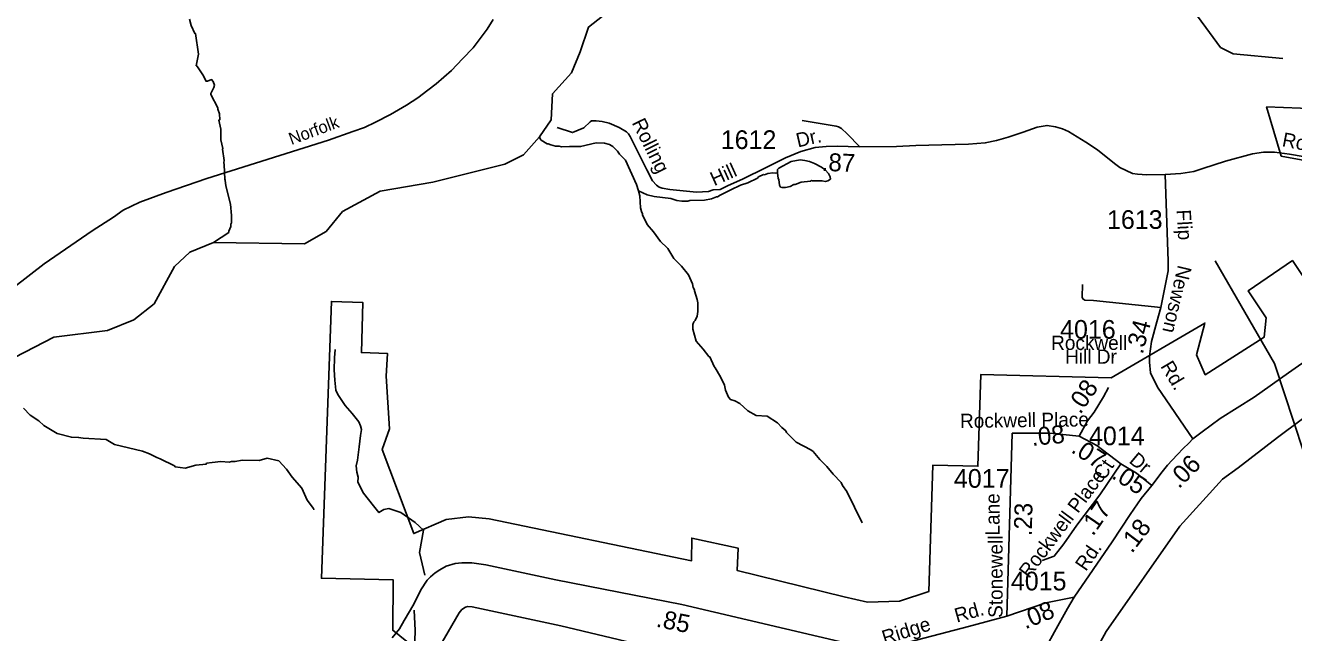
# Model space of a CAD drawing. Extents: x 1547597 to 1699558, y 810033 to 920809.
# Drawn here: x 1585082 to 1593559, y 905637 to 909699 of the extents above; entities that cross this region are included whole.
import ezdxf

# ---------------------------------------------------------------- set-up
doc = ezdxf.new("R2010")
doc.units = 0
for name, color, linetype in [('Exist Boundary Political City Limit New', 7, 'Continuous'), ('Exist Boundary Political City Limit New Hole', 7, 'Continuous'), ('Exist Hydrographic Creek Single Shore', 7, 'Continuous'), ('Exist Hydrographic Misc Water Feature', 7, 'Continuous'), ('Exist Railroad Mainline', 7, 'Continuous'), ('Exist Railroad Mainline Label', 7, 'Continuous'), ('Exist Road Non-System Type 51', 7, 'Continuous'), ('Exist Road Secondary Mileage Hundredths English Label', 7, 'Continuous'), ('Exist Road Secondary Type 51 Attributed', 7, 'Continuous'), ('Exist Road Secondary Type 51 Label', 7, 'Continuous'), ('Exist Road Secondary Type 51 Number Label', 7, 'Continuous'), ('Map Preparation Boundary City Limit Buffer Line', 7, 'Continuous')]:
    doc.layers.add(name, color=color, linetype=linetype)

msp = doc.modelspace()

# ---------------------------------------------------------------- linework, layer by layer
at = {"layer": 'Exist Boundary Political City Limit New'}
for points in [[(1593852.5, 908754.7), (1593476.1, 908825.3), (1593378, 909153.8), (1593831.9, 909136.3)], [(1589192.3, 905555.9), (1588660.7, 905683.4), (1588068.6, 905809.2), (1588040.2, 905811.7), (1588023.4, 905807.7), (1588000, 905792.8), (1587981.3, 905769), (1587793.2, 905446), (1587537, 905653.5), (1587540, 905990.9), (1587060.8, 906001.2), (1587127, 907852.4), (1587337, 907846.3), (1587327.8, 907511.1), (1587501.7, 907505.3), (1587492.7, 907352.3), (1587515.3, 907000.7), (1587467.5, 906861.7), (1587678.1, 906299.8), (1587894.3, 906395.1), (1588042.7, 906412), (1588182.8, 906397.5), (1589534.6, 906118), (1589536, 906269.5), (1589845.8, 906203), (1589838.7, 906053.3), (1590554, 905877.6), (1590710.2, 905841.7), (1590925, 905848.3), (1591120.4, 905912.2), (1591148.1, 906757.6), (1591448, 906750.6), (1591468.8, 907364.6), (1592339.7, 907342.6), (1592966, 907708.2), (1592909.3, 907494.5), (1592968.1, 907362.8), (1593361.5, 907613), (1593375.2, 907743.1), (1593255, 907924), (1593550.8, 908126.3), (1593718.7, 907877.7)]]:
    msp.add_lwpolyline(points, dxfattribs=at)
at = {"layer": 'Exist Boundary Political City Limit New Hole'}
for points in [[(1593083.2, 906663.1), (1593187.4, 906739.1), (1593450.3, 906943), (1593915.8, 907291.5)], [(1590955.8, 901102.3), (1591583.2, 901061.7), (1591682.5, 901955.4), (1591684.1, 902111.7), (1591658.2, 902209.9), (1591588.4, 902317.8), (1591518.6, 902367.7), (1591413.9, 902400.2), (1591271.7, 902408.5), (1591349.7, 902988.9), (1591393.9, 903169.1), (1591479.3, 903289.1), (1591576.6, 903359.1), (1592305.6, 903424.5), (1592330.4, 904029.8), (1591721.2, 903966.4), (1591755, 904325.4), (1591803.3, 904705), (1591947.7, 904992.6), (1592306, 905645.3), (1592798.5, 906349.6), (1593083.2, 906663.1)]]:
    msp.add_lwpolyline(points, dxfattribs=at)
at = {"layer": 'Exist Hydrographic Creek Single Shore'}
for points in [[(1593486.6, 909478.1), (1593153.6, 909507.9), (1593070.6, 909552.3), (1592841.6, 909862.2)], [(1588938.5, 909760.9), (1588845.6, 909687.3), (1588790.9, 909521.6), (1588732.6, 909381), (1588605.8, 909240.8), (1588595.1, 909066.5), (1588518, 908952.7), (1588411.7, 908833.1), (1588287, 908770.7), (1587804.5, 908651.3), (1587453.6, 908589.5), (1587201.6, 908453.4), (1587091.5, 908321.2), (1586948.5, 908238.7), (1586339.5, 908247.8), (1586180.5, 908182), (1586079.5, 908085.7), (1585942.5, 907835.6), (1585807.5, 907730), (1585631.6, 907658), (1585271.5, 907612.8), (1584877.5, 907410.7)], [(1594535.3, 905193.8), (1594442.8, 905343.5), (1594415.4, 905363.2), (1594280.6, 905598.1), (1594141.6, 905768.3), (1593905.6, 906186.8), (1593752.6, 906590.4), (1593623.6, 906849.1), (1593431.5, 907437.3), (1593033.5, 908124.9)]]:
    msp.add_lwpolyline(points, dxfattribs=at)
at = {"layer": 'Exist Hydrographic Misc Water Feature'}
for points in [[(1586339.5, 908247.8), (1586441.8, 908314.8), (1586441.9, 908322.8), (1586454.3, 908354.6), (1586454.5, 908370.6), (1586458.6, 908378.6), (1586459.3, 908426.6), (1586452.2, 908502.6), (1586421.6, 908627), (1586418, 908663.1), (1586414.2, 908671.1), (1586411.4, 908767.1), (1586407.5, 908781.2), (1586409.7, 908795.1), (1586398.6, 908870.5), (1586400.6, 908875.3), (1586388.9, 908934.5), (1586387.2, 909005), (1586375, 909065.6), (1586381, 909067.6), (1586379.5, 909107.5), (1586367.9, 909139.7), (1586367.9, 909147.7), (1586321.1, 909236.3), (1586321.2, 909244.3), (1586341.6, 909284.1), (1586345.8, 909300), (1586338.1, 909324.2), (1586326.3, 909336.3), (1586298.1, 909326.6), (1586289.9, 909325.7), (1586284.2, 909336.8), (1586272.6, 909361), (1586227.3, 909427.5), (1586223.3, 909429.6), (1586237.9, 909507), (1586218, 909645.7), (1586214, 909645.7), (1586190.6, 909698), (1586179.2, 909740.2)], [(1588518, 908952.7), (1588521.6, 908940), (1588529.5, 908931.9), (1588569.1, 908907.4), (1588577.2, 908907.3), (1588593.1, 908899.1), (1588625, 908890.7), (1588649, 908890.4), (1588664.9, 908886.2), (1588719, 908889.5), (1588793, 908888.4), (1588897.3, 908913.1), (1588953.3, 908910.4), (1588985.2, 908902), (1589009, 908889.7), (1589038.6, 908857.4), (1589052.4, 908837.2), (1589091.9, 908796.7), (1589165.9, 908635.7), (1589180.4, 908592.5)], [(1590109.1, 908713.9), (1590109.2, 908735.6), (1590117.3, 908743.5), (1590199.8, 908788.4), (1590260, 908799.5), (1590292, 908795.1), (1590323.9, 908788.8), (1590355.8, 908776.4), (1590403.4, 908751.8), (1590427.2, 908733.4), (1590450.9, 908709.1), (1590460.6, 908687), (1590462.5, 908671), (1590446.3, 908659.2), (1590430.3, 908655.4), (1590406.3, 908659.7), (1590342.3, 908658.5), (1590336.3, 908660.6), (1590330.2, 908656.6), (1590266.2, 908649.6), (1590226, 908634), (1590218, 908634.1), (1590193.9, 908622.4), (1590161.8, 908614.8), (1590137.8, 908615.2), (1590129.8, 908617.3), (1590122, 908631.4), (1590118.4, 908667.4), (1590114.5, 908675.5), (1590109.1, 908713.9)], [(1589180.4, 908592.5), (1589237.1, 908566.7), (1589285, 908554.1), (1589396.8, 908540.7), (1589436.6, 908528.2), (1589468.6, 908523.8), (1589508.6, 908523.2), (1589522.6, 908527), (1589620.7, 908529.8), (1589668.8, 908539.2), (1589700.9, 908552.8), (1589708.9, 908552.7), (1589725.1, 908564.5), (1589797.5, 908599.5), (1589861.9, 908630.7), (1589910.1, 908646.1), (1589974.5, 908677.2), (1589982.6, 908685.1), (1590014.8, 908700.7), (1590022.8, 908700.6), (1590044.9, 908708.4), (1590076.9, 908712), (1590094.9, 908709.7), (1590109.1, 908713.9)], [(1589180.4, 908592.5), (1589189, 908559.3), (1589194, 908479.4), (1589199.8, 908455.3), (1589207.6, 908439.2), (1589207.5, 908431.2), (1589238.7, 908366.7), (1589280.1, 908318.2), (1589327.3, 908253.6), (1589372.5, 908210.9)], [(1589372.5, 908210.9), (1589376.7, 908206.9), (1589415.3, 908139.2), (1589467.4, 908087.8), (1589514.6, 908031.2), (1589541.9, 907970.8), (1589545.6, 907946.7), (1589553.4, 907930.6), (1589553.3, 907922.6), (1589572.7, 907866.5), (1589576.4, 907842.4), (1589575.6, 907786.4), (1589571.3, 907754.4), (1589558.9, 907724.6), (1589550.8, 907716.7), (1589542.6, 907698.8), (1589542.2, 907666.8), (1589565.3, 907586.5), (1589612.7, 907533.9), (1589651, 907483.7), (1589656, 907481.4), (1589685.2, 907417), (1589693.1, 907408.9), (1589728.4, 907348.4), (1589753.7, 907292.1), (1589761.3, 907260), (1589780.7, 907211.7), (1589794.5, 907197.6), (1589824.5, 907187.1), (1589856.3, 907170.7), (1589911.6, 907122), (1589967.3, 907089.3), (1590039.2, 907084.4), (1590108.7, 907041.5), (1590138.3, 907009.1), (1590164, 906986.8), (1590169.9, 906976.7), (1590233.1, 906911.9), (1590332.5, 906860.6), (1590348.4, 906848.4), (1590390.9, 906795.5), (1590439.6, 906748.5), (1590481.7, 906697.8), (1590533.9, 906642), (1590543.6, 906621.9), (1590573.1, 906581.5), (1590674.6, 906372.1)], [(1585068.6, 907139.7), (1585114.9, 907091.8), (1585172.6, 907053.1), (1585206.2, 907022.7), (1585293.5, 906969.6), (1585389.2, 906944.2), (1585437.2, 906943.6), (1585469.2, 906937.3), (1585621, 906929.3), (1585676.7, 906896.6), (1585864.1, 906850.1), (1585911.9, 906833.5), (1585959.7, 906808.9), (1585983.5, 906800.6), (1586077.9, 906752.5), (1586082.9, 906747.4), (1586150.8, 906738.5), (1586220.6, 906758.2), (1586291.1, 906764.7), (1586293.2, 906770.7), (1586331.2, 906776.2), (1586387.3, 906781.4), (1586443.3, 906778.7), (1586459.4, 906782.5), (1586483.4, 906782.1), (1586531.4, 906791.6), (1586643.4, 906788.1), (1586698.5, 906803.8), (1586775.3, 906786.4), (1586826.7, 906729.8), (1586866.1, 906677.3), (1586929.2, 906604.5), (1586964.2, 906524), (1587007.6, 906467.4), (1587009.4, 906459.4)]]:
    msp.add_lwpolyline(points, dxfattribs=at)
at = {"layer": 'Exist Railroad Mainline'}
for points in [[(1588209.5, 909737.7), (1588168.6, 909674.1), (1588121.6, 909610.8), (1588074.8, 909549.6), (1588003.7, 909476.5), (1587930.4, 909397.4), (1587827.2, 909309), (1587772.4, 909265.7), (1587705.6, 909214.6), (1587628.9, 909165.7), (1587522, 909103.3), (1587421.1, 909052.7)], [(1587421.1, 909052.7), (1587348.5, 909015.7), (1587270.1, 908988.9), (1587107.3, 908931.2), (1586293.6, 908675), (1586022.7, 908580.5), (1585846.4, 908515.9), (1585734.6, 908463.7), (1585670, 908416.4), (1585528.3, 908324.5), (1585207.8, 908103.2), (1584896.8, 907864.7), (1584766, 907789.2), (1584591.8, 907677), (1584501.7, 907648.6), (1584412.9, 907602), (1584340.6, 907582.3), (1584246.5, 907540.1), (1584121.8, 907498), (1584017.1, 907465.4), (1583867.3, 907432.4), (1583762.8, 907401.9)]]:
    msp.add_lwpolyline(points, dxfattribs=at)
at = {"layer": 'Exist Road Non-System Type 51'}
for points in [[(1590274.8, 909063.5), (1590500.4, 909026.1), (1590516.3, 909021.7), (1590536.1, 909009.5), (1590575.6, 908972.9), (1590658.5, 908887.8)], [(1592147.7, 907965.6), (1592144.6, 907881.6), (1592150.3, 907869.5), (1592164.2, 907861.4), (1592220.4, 907858.5), (1592670.7, 907813)], [(1587752.7, 906021.8), (1587715.2, 906173.2), (1587743.8, 906322), (1587687.5, 906374.7), (1587591.3, 906440.3), (1587511.2, 906467), (1587476.9, 906461.3), (1587444.5, 906440.3), (1587408.2, 906486.1), (1587341.5, 906570.9), (1587304.6, 906643.5), (1587306.7, 906677.1), (1587297.2, 906711.4), (1587293.9, 906753.2), (1587302.4, 906791.3), (1587313.6, 906879.1), (1587322.8, 906957), (1587327.4, 906996.9), (1587321.7, 907021), (1587310, 907047.3), (1587266.9, 907103.8), (1587219.6, 907156.6), (1587170.6, 907229.4), (1587157, 907259.5), (1587150, 907325.7), (1587145, 907395.9), (1587148.2, 907475.8), (1587152.9, 907531.8)], [(1587680.1, 905787.2), (1587686.2, 905651), (1587670.2, 905103), (1587664.8, 905013.1), (1587661.6, 904925.1), (1587639.1, 904749.2), (1587618, 904537.5), (1587603.1, 904335.7), (1587592.2, 904143.6), (1587590.9, 904053.6), (1587582.2, 904007.7)]]:
    msp.add_lwpolyline(points, dxfattribs=at)
at = {"layer": 'Exist Road Secondary Type 51 Attributed'}
for points in [[(1592699.6, 908701.5), (1592577.7, 908698.9), (1592514.2, 908704.1), (1592480.7, 908709.1), (1592397.4, 908749), (1592361.6, 908775), (1592248.6, 908865.7), (1592169.1, 908918.3), (1592054.6, 908989.6), (1592014.7, 909006.2), (1591967, 909020.9), (1591911.1, 909029.7), (1591844.8, 909018.6), (1591750.3, 908985.9), (1591651.8, 908951.3), (1591573.1, 908928.8), (1591497.1, 908913.3), (1591385.4, 908905.5), (1591208.4, 908899.3), (1591033.1, 908896.2), (1590904.3, 908890), (1590658.5, 908887.8), (1590580.3, 908889), (1590508.5, 908891.8), (1590434.4, 908888.9), (1590360.2, 908882), (1590265.8, 908855.3), (1590163.1, 908812.8), (1590034.1, 908748.8), (1589874.8, 908670.9), (1589780.3, 908628.2), (1589725.7, 908601.1), (1589678.9, 908600), (1589647.1, 908588.4), (1589567.5, 908583.3), (1589389.5, 908601.9), (1589337.7, 908610.8), (1589317.8, 908617), (1589300.1, 908631.4), (1589274.5, 908659.7), (1589235.5, 908732.3), (1589124.6, 908955.9), (1589112.9, 908974.2), (1589099, 908988.2), (1589051.6, 909017), (1588983.9, 909046), (1588936.1, 909056.8), (1588898, 909061.4), (1588865.9, 909059.8), (1588856, 909053.8), (1588814, 909014), (1588738.8, 908982.1), (1588635.9, 909016.8)], [(1593701, 908808), (1593530.4, 908838.8), (1593431.6, 908851.6), (1593356.5, 908850.3), (1593283.4, 908840.1), (1593102.5, 908791.3), (1592951.7, 908742.6), (1592892.7, 908722), (1592805.4, 908707.9), (1592699.6, 908701.5)], [(1592885.2, 906934.1), (1592648.9, 907280.1), (1592601.6, 907374.7), (1592594.4, 907447.4), (1592596.2, 907485.6), (1592608.9, 907583.8), (1592645.3, 907716.6), (1592670.7, 907813), (1592720.8, 908058.4), (1592720.8, 908121.6), (1592716.6, 908248.1), (1592699.6, 908701.5)], [(1592885.2, 906934.1), (1592947.8, 906980.9), (1593066.8, 907070), (1593295.5, 907212.7), (1593523.9, 907375.4), (1593709.9, 907504.9), (1593903.9, 907638), (1594080.7, 907774.9), (1594206.5, 907864.6), (1594288.5, 907919.9), (1594378.1, 907967.6), (1594467.7, 908011.5), (1594551.6, 908042), (1594719.4, 908105), (1594898.6, 908167.9), (1595045.4, 908221.4), (1595198, 908274.8), (1595440.1, 908354.9), (1595594.4, 908412.7)], [(1592124.3, 906951.6), (1592180.3, 907053.1), (1592225.8, 907112.7), (1592288.8, 907214.2), (1592320.3, 907277.3)], [(1591641.5, 905747), (1591676.5, 906972.6)], [(1591676.5, 906972.6), (1591928.4, 906972.6), (1592124.3, 906951.6)], [(1592124.3, 906951.6), (1592243.3, 906888.6), (1592404.2, 906766)], [(1592611.1, 906621.4), (1592679.8, 906712.5), (1592716.4, 906757.3), (1592746.7, 906791.2), (1592782.9, 906828.3), (1592819.9, 906868), (1592857.8, 906904.1), (1592885.2, 906934.1)], [(1592404.2, 906766), (1592264.3, 906559.4), (1592109.5, 906357.3), (1592021.8, 906231.5), (1591957.9, 906149.9), (1591877.3, 906119)], [(1592404.2, 906766), (1592509.2, 906703), (1592611.1, 906621.4)], [(1592090.9, 905875.3), (1592345.7, 906245.1), (1592465.8, 906427.3), (1592539.4, 906533.8), (1592611.1, 906621.4)], [(1587532.9, 905601.6), (1587583.2, 905661.9), (1587614, 905719.5), (1587677.4, 905828.1), (1587725.4, 905924.2), (1587767.5, 905987.7), (1587788.9, 906010.9), (1587821.5, 906037.5), (1587851.5, 906058), (1587894.4, 906082.9), (1587953.6, 906099.2), (1587998.3, 906104.4), (1588066.9, 906104.4), (1588158.7, 906089.8), (1588628, 905991.1), (1589468.9, 905825.5), (1590598, 905560.4)], [(1591429.4, 903926.9), (1591454, 904205.6), (1591471.9, 904349.6), (1591483.1, 904414.4), (1591493.3, 904519.8), (1591516.9, 904657.1), (1591539.6, 904748), (1591558.3, 904829.6), (1591579.8, 904883), (1591624.1, 904979.7), (1591679.9, 905110.5), (1591756.4, 905247.1), (1591858.1, 905454.7), (1591959.8, 905642), (1592047.5, 905799), (1592090.9, 905875.3)], [(1591641.5, 905747), (1591901.6, 905835.9), (1592090.9, 905875.3)], [(1590900.9, 905551), (1591385.2, 905678.3), (1591641.5, 905747)]]:
    msp.add_lwpolyline(points, dxfattribs=at)
at = {"layer": 'Map Preparation Boundary City Limit Buffer Line'}
for points in [[(1593852.5, 908754.7), (1593476.1, 908825.3), (1593378, 909153.8), (1593831.9, 909136.3)], [(1589192.3, 905555.9), (1588660.7, 905683.4), (1588068.6, 905809.2), (1588040.2, 905811.7), (1588023.4, 905807.7), (1588000, 905792.8), (1587981.3, 905769), (1587793.2, 905446), (1587537, 905653.5), (1587540, 905990.9), (1587060.8, 906001.2), (1587127, 907852.4), (1587337, 907846.3), (1587327.8, 907511.1), (1587501.7, 907505.3), (1587492.7, 907352.3), (1587515.3, 907000.7), (1587467.5, 906861.7), (1587678.1, 906299.8), (1587894.3, 906395.1), (1588042.7, 906412), (1588182.8, 906397.5), (1589534.6, 906118), (1589536, 906269.5), (1589845.8, 906203), (1589838.7, 906053.3), (1590554, 905877.6), (1590710.2, 905841.7), (1590925, 905848.3), (1591120.4, 905912.2), (1591148.1, 906757.6), (1591448, 906750.6), (1591468.8, 907364.6), (1592339.7, 907342.6), (1592966, 907708.2), (1592909.3, 907494.5), (1592968.1, 907362.8), (1593361.5, 907613), (1593375.2, 907743.1), (1593255, 907924), (1593550.8, 908126.3), (1593718.7, 907877.7)]]:
    msp.add_lwpolyline(points, dxfattribs=at)

# ---------------------------------------------------------------- texts
at = {"layer": 'Exist Railroad Mainline Label'}
msp.add_text('Norfolk', height=82.02, rotation=20.34316, dxfattribs=at).set_placement((1586860.2, 908898.3))
at = {"layer": 'Exist Road Secondary Mileage Hundredths English Label'}
for s, rotation, p in [('.87', 357.76794, (1590403, 908726.6)), ('.34', 75.2116, (1592549.4, 907494.8)), ('.08', 55.83195, (1592132.6, 907092.8)), ('.08', 5.5258, (1591811, 906886.1)), ('.07', 327.34716, (1592064.7, 906847.3)), ('.06', 45.70746, (1592791.7, 906595)), ('.05', 327.27984, (1592335.9, 906674.3)), ('.23', 88.64704, (1591808.4, 906281.3)), ('.17', 55.57328, (1592217.6, 906278.1)), ('.18', 52.89193, (1592477.9, 906162.8)), ('.85', 348.53904, (1589292.3, 905677.9)), ('.08', 22.37061, (1591765.3, 905658.8))]:
    msp.add_text(s, height=120, rotation=rotation, dxfattribs=at).set_placement(p)
at = {"layer": 'Exist Road Secondary Type 51 Label'}
for s, rotation, p in [('Rolling', 296.38081, (1589133.7, 909048.4)), ('Dr.', 13.05567, (1590245.3, 908882.2)), ('Rolling', 349.20209, (1593476.7, 908891.5)), ('Hill', 24.30758, (1589685.9, 908622.7)), ('Flip', 272.97271, (1592776.8, 908465)), ('Newson', 256.72818, (1592786, 908100.5)), ('Rd.', 300.80131, (1592665.7, 907419.4)), ('Rockwell Place', 0.71119, (1591329.4, 907006.1)), ('Ct', 56.33089, (1592292.4, 906649.9)), ('Dr', 320.17253, (1592453, 906779.1)), ('Rockwell Place', 53.15147, (1591790.4, 905995.5)), ('Lane', 90, (1591593.1, 906286.8)), ('Stonewell', 90, (1591613.2, 905736.1)), ('Rd.', 55.64941, (1592170, 906043.1)), ('Rd.', 15.69831, (1591307.2, 905703.7)), ('Ridge', 17.41215, (1590824.4, 905555.9))]:
    msp.add_text(s, height=95, rotation=rotation, dxfattribs=at).set_placement(p)
for s, p in [('Rockwell', (1591937.7, 907528.5)), ('Hill Dr', (1592031.3, 907436.1))]:
    msp.add_text(s, height=95, dxfattribs=at).set_placement(p)
at = {"layer": 'Exist Road Secondary Type 51 Number Label'}
for s, p in [('1612', (1589729.8, 908872.2)), ('1613', (1592311.2, 908338.1)), ('4016', (1591997.6, 907603.3)), ('4014', (1592191, 906891.1)), ('4017', (1591288.1, 906606.4)), ('4015', (1591668.9, 905919.9))]:
    msp.add_text(s, height=125, dxfattribs=at).set_placement(p)

doc.saveas('drawing.dxf')
